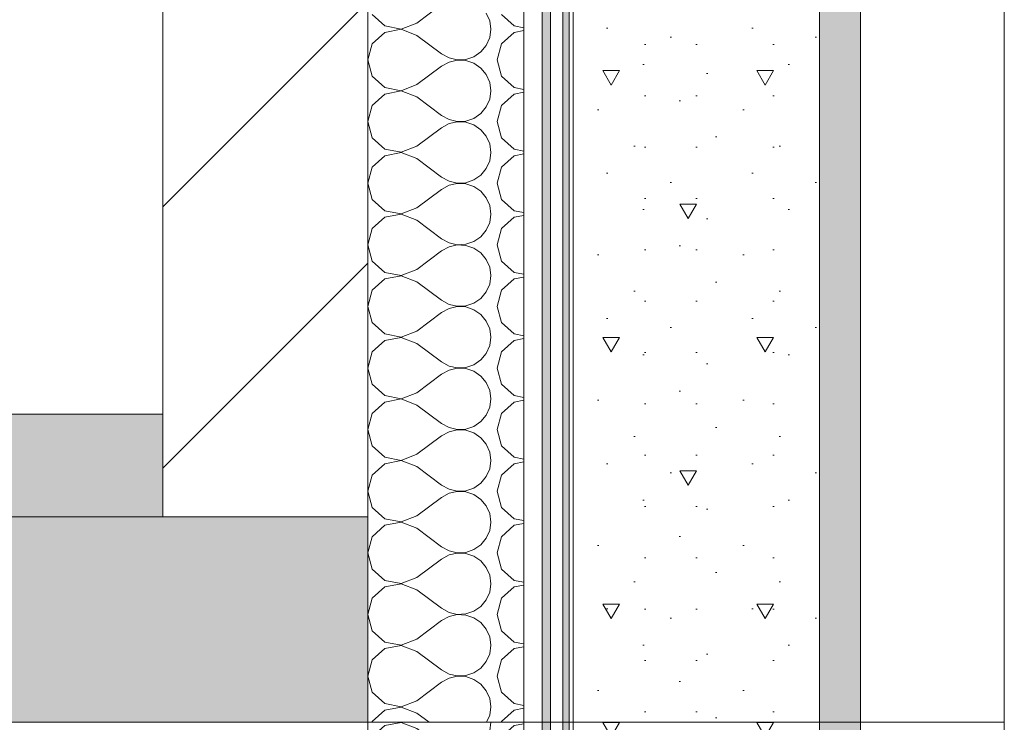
# Model space of a CAD drawing. Header units: millimetres. Extents: x -7244646 to -5701154, y 5723682 to 6071635.
# Tile 474 of 656: x -6357512 to -6356553, y 5797109 to 5797793. Entities that reach past the tile are written whole.
import ezdxf

# ---------------------------------------------------------------- set-up
doc = ezdxf.new("R2010")
doc.units = ezdxf.units.MM
doc.header["$MEASUREMENT"] = 0
doc.set_wipeout_variables(frame=1)
doc.linetypes.add('Wipeout_Contour', pattern=[1000, 0, -1000])
for name, color, linetype, lineweight in [('0_Ном._пера__1', 7, 'Continuous', 0), ('0_Ном._пера__120', 7, 'Continuous', 0), ('0_Ном._пера__141', 7, 'Continuous', 5), ('0_Ном._пера__2', 8, 'Continuous', 15), ('0_Ном._пера__21', 7, 'Continuous', 5)]:
    doc.layers.add(name, color=color, linetype=linetype, lineweight=lineweight)
doc.layers.add('0_Ном._пера__166', color=7, linetype='Continuous', lineweight=5, true_color=0x97cbff)

# ---------------------------------------------------------------- blocks, each defined once
blk = doc.blocks.new('*X330', base_point=(-7387333.12, 5739809.18))
at = {"layer": '0_Ном._пера__1', "color": 7, "linetype": 'Continuous', "lineweight": 0}
for p, q in [((-6357156.17, 5797106.01), (-6357168.27, 5797094.95)), ((-6357140.06, 5797109.06), (-6357156.17, 5797106.01)), ((-6357124.75, 5797103.18), (-6357140.06, 5797109.06)), ((-6357124.75, 5797103.18), (-6357100.75, 5797085.18)), ((-6357057.23, 5797093.41), (-6357053.89, 5797100.98)), ((-6357053.89, 5797100.98), (-6357052.75, 5797109.18)), ((-6357030.17, 5797106.01), (-6357042.27, 5797094.95)), ((-6357020.66, 5797107.81), (-6357030.17, 5797106.01)), ((-6357168.27, 5797094.95), (-6357172.75, 5797079.18)), ((-6357062.51, 5797087.03), (-6357057.23, 5797093.41)), ((-6357042.27, 5797094.95), (-6357046.75, 5797079.18)), ((-6357100.75, 5797085.18), (-6357093.51, 5797081.17)), ((-6357093.51, 5797081.17), (-6357085.45, 5797079.3)), ((-6357077.18, 5797079.7), (-6357069.34, 5797082.35)), ((-6357069.34, 5797082.35), (-6357062.51, 5797087.03)), ((-6357172.75, 5797079.18), (-6357168.27, 5797063.41)), ((-6357124.75, 5797055.18), (-6357100.75, 5797073.18)), ((-6357093.51, 5797077.18), (-6357100.75, 5797073.18)), ((-6357085.45, 5797079.06), (-6357093.51, 5797077.18)), ((-6357085.45, 5797079.3), (-6357077.18, 5797079.7)), ((-6357077.18, 5797078.66), (-6357085.45, 5797079.06)), ((-6357069.34, 5797076.01), (-6357077.18, 5797078.66)), ((-6357062.51, 5797071.32), (-6357069.34, 5797076.01)), ((-6357057.23, 5797064.95), (-6357062.51, 5797071.32)), ((-6357046.75, 5797079.18), (-6357042.27, 5797063.41)), ((-6357168.27, 5797063.41), (-6357156.17, 5797052.35)), ((-6357053.89, 5797057.38), (-6357057.23, 5797064.95)), ((-6357042.27, 5797063.41), (-6357030.17, 5797052.35)), ((-6357156.17, 5797052.35), (-6357140.06, 5797049.3)), ((-6357140.06, 5797049.3), (-6357124.75, 5797055.18)), ((-6357052.75, 5797049.18), (-6357053.89, 5797057.38)), ((-6357030.17, 5797052.35), (-6357020.66, 5797050.55)), ((-6357156.17, 5797046.01), (-6357168.27, 5797034.95)), ((-6357140.06, 5797049.06), (-6357156.17, 5797046.01)), ((-6357124.75, 5797043.18), (-6357140.06, 5797049.06)), ((-6357124.75, 5797043.18), (-6357100.75, 5797025.18)), ((-6357053.89, 5797040.98), (-6357052.75, 5797049.18)), ((-6357030.17, 5797046.01), (-6357042.27, 5797034.95)), ((-6357020.66, 5797047.81), (-6357030.17, 5797046.01)), ((-6357168.27, 5797034.95), (-6357172.75, 5797019.18)), ((-6357062.51, 5797027.03), (-6357057.23, 5797033.41)), ((-6357057.23, 5797033.41), (-6357053.89, 5797040.98)), ((-6357042.27, 5797034.95), (-6357046.75, 5797019.18)), ((-6357100.75, 5797025.18), (-6357093.51, 5797021.17)), ((-6357069.34, 5797022.35), (-6357062.51, 5797027.03)), ((-6357172.75, 5797019.18), (-6357168.27, 5797003.41)), ((-6357093.51, 5797017.18), (-6357100.75, 5797013.18)), ((-6357093.51, 5797021.17), (-6357085.45, 5797019.3)), ((-6357085.45, 5797019.06), (-6357093.51, 5797017.18)), ((-6357085.45, 5797019.3), (-6357077.18, 5797019.7)), ((-6357077.18, 5797018.66), (-6357085.45, 5797019.06)), ((-6357077.18, 5797019.7), (-6357069.34, 5797022.35)), ((-6357069.34, 5797016.01), (-6357077.18, 5797018.66)), ((-6357062.51, 5797011.32), (-6357069.34, 5797016.01)), ((-6357046.75, 5797019.18), (-6357042.27, 5797003.41)), ((-6357124.75, 5796995.18), (-6357100.75, 5797013.18)), ((-6357057.23, 5797004.95), (-6357062.51, 5797011.32)), ((-6357053.89, 5796997.38), (-6357057.23, 5797004.95)), ((-6357168.27, 5797003.41), (-6357156.17, 5796992.35)), ((-6357140.06, 5796989.3), (-6357124.75, 5796995.18)), ((-6357052.75, 5796989.18), (-6357053.89, 5796997.38)), ((-6357042.27, 5797003.41), (-6357030.17, 5796992.35)), ((-6357156.17, 5796986.01), (-6357168.27, 5796974.95)), ((-6357156.17, 5796992.35), (-6357140.06, 5796989.3)), ((-6357140.06, 5796989.06), (-6357156.17, 5796986.01)), ((-6357124.75, 5796983.18), (-6357140.06, 5796989.06)), ((-6357053.89, 5796980.98), (-6357052.75, 5796989.18)), ((-6357030.17, 5796986.01), (-6357042.27, 5796974.95)), ((-6357030.17, 5796992.35), (-6357020.66, 5796990.55)), ((-6357020.66, 5796987.81), (-6357030.17, 5796986.01)), ((-6357124.75, 5796983.18), (-6357100.75, 5796965.18)), ((-6357057.23, 5796973.41), (-6357053.89, 5796980.98)), ((-6357168.27, 5796974.95), (-6357172.75, 5796959.18)), ((-6357069.34, 5796962.35), (-6357062.51, 5796967.03)), ((-6357062.51, 5796967.03), (-6357057.23, 5796973.41)), ((-6357042.27, 5796974.95), (-6357046.75, 5796959.18)), ((-6357172.75, 5796959.18), (-6357168.27, 5796943.41)), ((-6357100.75, 5796965.18), (-6357093.51, 5796961.17)), ((-6357093.51, 5796957.18), (-6357100.75, 5796953.18)), ((-6357093.51, 5796961.17), (-6357085.45, 5796959.3)), ((-6357085.45, 5796959.06), (-6357093.51, 5796957.18)), ((-6357085.45, 5796959.3), (-6357077.18, 5796959.7)), ((-6357077.18, 5796958.66), (-6357085.45, 5796959.06)), ((-6357077.18, 5796959.7), (-6357069.34, 5796962.35)), ((-6357069.34, 5796956.01), (-6357077.18, 5796958.66)), ((-6357046.75, 5796959.18), (-6357042.27, 5796943.41)), ((-6357124.75, 5796935.18), (-6357100.75, 5796953.18)), ((-6357062.51, 5796951.32), (-6357069.34, 5796956.01)), ((-6357057.23, 5796944.95), (-6357062.51, 5796951.32)), ((-6357168.27, 5796943.41), (-6357156.17, 5796932.35)), ((-6357053.89, 5796937.38), (-6357057.23, 5796944.95)), ((-6357052.75, 5796929.18), (-6357053.89, 5796937.38)), ((-6357042.27, 5796943.41), (-6357030.17, 5796932.35)), ((-6357156.17, 5796932.35), (-6357140.06, 5796929.3)), ((-6357140.06, 5796929.06), (-6357156.17, 5796926.01)), ((-6357140.06, 5796929.3), (-6357124.75, 5796935.18)), ((-6357124.75, 5796923.18), (-6357140.06, 5796929.06)), ((-6357053.89, 5796920.98), (-6357052.75, 5796929.18)), ((-6357030.17, 5796932.35), (-6357020.66, 5796930.55)), ((-6357020.66, 5796927.81), (-6357030.17, 5796926.01)), ((-6357156.17, 5796926.01), (-6357168.27, 5796914.95)), ((-6357124.75, 5796923.18), (-6357100.75, 5796905.18)), ((-6357057.23, 5796913.41), (-6357053.89, 5796920.98)), ((-6357030.17, 5796926.01), (-6357042.27, 5796914.95)), ((-6357168.27, 5796914.95), (-6357172.75, 5796899.18)), ((-6357062.51, 5796907.03), (-6357057.23, 5796913.41)), ((-6357042.27, 5796914.95), (-6357046.75, 5796899.18)), ((-6357172.75, 5796899.18), (-6357168.27, 5796883.41)), ((-6357100.75, 5796905.18), (-6357093.51, 5796901.17)), ((-6357093.51, 5796901.17), (-6357085.45, 5796899.3)), ((-6357085.45, 5796899.06), (-6357093.51, 5796897.18)), ((-6357085.45, 5796899.3), (-6357077.18, 5796899.7)), ((-6357077.18, 5796898.66), (-6357085.45, 5796899.06)), ((-6357077.18, 5796899.7), (-6357069.34, 5796902.35)), ((-6357069.34, 5796896.01), (-6357077.18, 5796898.66)), ((-6357069.34, 5796902.35), (-6357062.51, 5796907.03)), ((-6357046.75, 5796899.18), (-6357042.27, 5796883.41)), ((-6357124.75, 5796875.18), (-6357100.75, 5796893.18)), ((-6357093.51, 5796897.18), (-6357100.75, 5796893.18)), ((-6357062.51, 5796891.32), (-6357069.34, 5796896.01)), ((-6357057.23, 5796884.95), (-6357062.51, 5796891.32)), ((-6357168.27, 5796883.41), (-6357156.17, 5796872.35)), ((-6357053.89, 5796877.38), (-6357057.23, 5796884.95)), ((-6357042.27, 5796883.41), (-6357030.17, 5796872.35)), ((-6357156.17, 5796872.35), (-6357140.06, 5796869.3)), ((-6357140.06, 5796869.3), (-6357124.75, 5796875.18)), ((-6357052.75, 5796869.18), (-6357053.89, 5796877.38)), ((-6357030.17, 5796872.35), (-6357020.66, 5796870.55)), ((-6357156.17, 5796866.01), (-6357168.27, 5796854.95)), ((-6357140.06, 5796869.06), (-6357156.17, 5796866.01)), ((-6357124.75, 5796863.18), (-6357140.06, 5796869.06)), ((-6357124.75, 5796863.18), (-6357100.75, 5796845.18)), ((-6357057.23, 5796853.41), (-6357053.89, 5796860.98)), ((-6357053.89, 5796860.98), (-6357052.75, 5796869.18)), ((-6357030.17, 5796866.01), (-6357042.27, 5796854.95)), ((-6357020.66, 5796867.81), (-6357030.17, 5796866.01)), ((-6357168.27, 5796854.95), (-6357172.75, 5796839.18)), ((-6357062.51, 5796847.03), (-6357057.23, 5796853.41)), ((-6357042.27, 5796854.95), (-6357046.75, 5796839.18)), ((-6357100.75, 5796845.18), (-6357093.51, 5796841.17)), ((-6357093.51, 5796841.17), (-6357085.45, 5796839.3)), ((-6357077.18, 5796839.7), (-6357069.34, 5796842.35)), ((-6357069.34, 5796842.35), (-6357062.51, 5796847.03)), ((-6357172.75, 5796839.18), (-6357168.27, 5796823.41)), ((-6357124.75, 5796815.18), (-6357100.75, 5796833.18)), ((-6357093.51, 5796837.18), (-6357100.75, 5796833.18)), ((-6357085.45, 5796839.06), (-6357093.51, 5796837.18)), ((-6357085.45, 5796839.3), (-6357077.18, 5796839.7)), ((-6357077.18, 5796838.66), (-6357085.45, 5796839.06)), ((-6357069.34, 5796836.01), (-6357077.18, 5796838.66)), ((-6357062.51, 5796831.32), (-6357069.34, 5796836.01)), ((-6357046.75, 5796839.18), (-6357042.27, 5796823.41)), ((-6357168.27, 5796823.41), (-6357156.17, 5796812.35)), ((-6357057.23, 5796824.95), (-6357062.51, 5796831.32)), ((-6357053.89, 5796817.38), (-6357057.23, 5796824.95)), ((-6357042.27, 5796823.41), (-6357030.17, 5796812.35)), ((-6357156.17, 5796812.35), (-6357140.06, 5796809.3)), ((-6357140.06, 5796809.3), (-6357124.75, 5796815.18)), ((-6357052.75, 5796809.18), (-6357053.89, 5796817.38)), ((-6357030.17, 5796812.35), (-6357020.66, 5796810.55))]:
    blk.add_line(p, q, dxfattribs=at)
blk = doc.blocks.new('Штриховка_93_3', base_point=(-7387333.12, 5739809.18))
at = {"color": 254, "linetype": 'Wipeout_Contour', "lineweight": 0, "ltscale": 34413349.56330983}
blk.add_wipeout([(-6357172.75, 5797109.18), (-6357172.75, 5796809.18), (-6357020.66, 5796809.18), (-6357020.66, 5797109.18)], dxfattribs=at)
at = {"layer": '0_Ном._пера__1', "color": 7, "linetype": 'Continuous', "lineweight": 0, "flags": 128}
blk.add_lwpolyline([(-6357172.75, 5797109.18), (-6357172.75, 5796809.18), (-6357020.66, 5796809.18), (-6357020.66, 5797109.18)], close=True, dxfattribs=at)
at = {"layer": '0_Ном._пера__1', "color": 7, "linetype": 'Continuous', "lineweight": 0}
blk.add_blockref('*X330', (-7387333.12, 5739809.18), dxfattribs=at)
blk = doc.blocks.new('*X340', base_point=(-7387333.12, 5739809.18))
at = {"layer": '0_Ном._пера__1', "color": 7, "linetype": 'Continuous', "lineweight": 0}
for p, q in [((-6357124.75, 5797790.18), (-6357100.75, 5797808.18)), ((-6357168.27, 5797798.41), (-6357156.17, 5797787.35)), ((-6357053.89, 5797792.38), (-6357057.23, 5797799.95)), ((-6357052.75, 5797784.18), (-6357053.89, 5797792.38)), ((-6357042.27, 5797798.41), (-6357030.17, 5797787.35)), ((-6357156.17, 5797781.01), (-6357168.27, 5797769.95)), ((-6357156.17, 5797787.35), (-6357140.06, 5797784.3)), ((-6357140.06, 5797784.06), (-6357156.17, 5797781.01)), ((-6357140.06, 5797784.3), (-6357124.75, 5797790.18)), ((-6357124.75, 5797778.18), (-6357140.06, 5797784.06)), ((-6357053.89, 5797775.98), (-6357052.75, 5797784.18)), ((-6357030.17, 5797781.01), (-6357042.27, 5797769.95)), ((-6357030.17, 5797787.35), (-6357020.66, 5797785.55)), ((-6357020.66, 5797782.81), (-6357030.17, 5797781.01)), ((-6357124.75, 5797778.18), (-6357100.75, 5797760.18)), ((-6357057.23, 5797768.41), (-6357053.89, 5797775.98)), ((-6357168.27, 5797769.95), (-6357172.75, 5797754.18)), ((-6357069.34, 5797757.35), (-6357062.51, 5797762.03)), ((-6357062.51, 5797762.03), (-6357057.23, 5797768.41)), ((-6357042.27, 5797769.95), (-6357046.75, 5797754.18)), ((-6357172.75, 5797754.18), (-6357168.27, 5797738.41)), ((-6357100.75, 5797760.18), (-6357093.51, 5797756.17)), ((-6357093.51, 5797752.18), (-6357100.75, 5797748.18)), ((-6357093.51, 5797756.17), (-6357085.45, 5797754.3)), ((-6357085.45, 5797754.06), (-6357093.51, 5797752.18)), ((-6357085.45, 5797754.3), (-6357077.18, 5797754.7)), ((-6357077.18, 5797753.66), (-6357085.45, 5797754.06)), ((-6357077.18, 5797754.7), (-6357069.34, 5797757.35)), ((-6357069.34, 5797751.01), (-6357077.18, 5797753.66)), ((-6357046.75, 5797754.18), (-6357042.27, 5797738.41)), ((-6357124.75, 5797730.18), (-6357100.75, 5797748.18)), ((-6357062.51, 5797746.32), (-6357069.34, 5797751.01)), ((-6357057.23, 5797739.95), (-6357062.51, 5797746.32)), ((-6357168.27, 5797738.41), (-6357156.17, 5797727.35)), ((-6357053.89, 5797732.38), (-6357057.23, 5797739.95)), ((-6357042.27, 5797738.41), (-6357030.17, 5797727.35)), ((-6357156.17, 5797727.35), (-6357140.06, 5797724.3)), ((-6357140.06, 5797724.06), (-6357156.17, 5797721.01)), ((-6357140.06, 5797724.3), (-6357124.75, 5797730.18)), ((-6357124.75, 5797718.18), (-6357140.06, 5797724.06)), ((-6357052.75, 5797724.18), (-6357053.89, 5797732.38)), ((-6357053.89, 5797715.98), (-6357052.75, 5797724.18)), ((-6357030.17, 5797727.35), (-6357020.66, 5797725.55)), ((-6357156.17, 5797721.01), (-6357168.27, 5797709.95)), ((-6357124.75, 5797718.18), (-6357100.75, 5797700.18)), ((-6357057.23, 5797708.41), (-6357053.89, 5797715.98)), ((-6357030.17, 5797721.01), (-6357042.27, 5797709.95)), ((-6357020.66, 5797722.81), (-6357030.17, 5797721.01)), ((-6357168.27, 5797709.95), (-6357172.75, 5797694.18)), ((-6357062.51, 5797702.03), (-6357057.23, 5797708.41)), ((-6357042.27, 5797709.95), (-6357046.75, 5797694.18)), ((-6357100.75, 5797700.18), (-6357093.51, 5797696.17)), ((-6357093.51, 5797696.17), (-6357085.45, 5797694.3)), ((-6357085.45, 5797694.3), (-6357077.18, 5797694.7)), ((-6357077.18, 5797694.7), (-6357069.34, 5797697.35)), ((-6357069.34, 5797697.35), (-6357062.51, 5797702.03)), ((-6357172.75, 5797694.18), (-6357168.27, 5797678.41)), ((-6357124.75, 5797670.18), (-6357100.75, 5797688.18)), ((-6357093.51, 5797692.18), (-6357100.75, 5797688.18)), ((-6357085.45, 5797694.06), (-6357093.51, 5797692.18)), ((-6357077.18, 5797693.66), (-6357085.45, 5797694.06)), ((-6357069.34, 5797691.01), (-6357077.18, 5797693.66)), ((-6357062.51, 5797686.32), (-6357069.34, 5797691.01)), ((-6357057.23, 5797679.95), (-6357062.51, 5797686.32)), ((-6357046.75, 5797694.18), (-6357042.27, 5797678.41)), ((-6357168.27, 5797678.41), (-6357156.17, 5797667.35)), ((-6357053.89, 5797672.38), (-6357057.23, 5797679.95)), ((-6357042.27, 5797678.41), (-6357030.17, 5797667.35)), ((-6357156.17, 5797667.35), (-6357140.06, 5797664.3)), ((-6357140.06, 5797664.3), (-6357124.75, 5797670.18)), ((-6357052.75, 5797664.18), (-6357053.89, 5797672.38)), ((-6357030.17, 5797667.35), (-6357020.66, 5797665.55)), ((-6357156.17, 5797661.01), (-6357168.27, 5797649.95)), ((-6357140.06, 5797664.06), (-6357156.17, 5797661.01)), ((-6357124.75, 5797658.18), (-6357140.06, 5797664.06)), ((-6357124.75, 5797658.18), (-6357100.75, 5797640.18)), ((-6357053.89, 5797655.98), (-6357052.75, 5797664.18)), ((-6357030.17, 5797661.01), (-6357042.27, 5797649.95)), ((-6357020.66, 5797662.81), (-6357030.17, 5797661.01)), ((-6357168.27, 5797649.95), (-6357172.75, 5797634.18)), ((-6357062.51, 5797642.03), (-6357057.23, 5797648.41)), ((-6357057.23, 5797648.41), (-6357053.89, 5797655.98)), ((-6357042.27, 5797649.95), (-6357046.75, 5797634.18)), ((-6357100.75, 5797640.18), (-6357093.51, 5797636.17)), ((-6357077.18, 5797634.7), (-6357069.34, 5797637.35)), ((-6357069.34, 5797637.35), (-6357062.51, 5797642.03)), ((-6357172.75, 5797634.18), (-6357168.27, 5797618.41)), ((-6357124.75, 5797610.18), (-6357100.75, 5797628.18)), ((-6357093.51, 5797632.18), (-6357100.75, 5797628.18)), ((-6357093.51, 5797636.17), (-6357085.45, 5797634.3)), ((-6357085.45, 5797634.06), (-6357093.51, 5797632.18)), ((-6357085.45, 5797634.3), (-6357077.18, 5797634.7)), ((-6357077.18, 5797633.66), (-6357085.45, 5797634.06)), ((-6357069.34, 5797631.01), (-6357077.18, 5797633.66)), ((-6357062.51, 5797626.32), (-6357069.34, 5797631.01)), ((-6357046.75, 5797634.18), (-6357042.27, 5797618.41)), ((-6357168.27, 5797618.41), (-6357156.17, 5797607.35)), ((-6357057.23, 5797619.95), (-6357062.51, 5797626.32)), ((-6357053.89, 5797612.38), (-6357057.23, 5797619.95)), ((-6357042.27, 5797618.41), (-6357030.17, 5797607.35)), ((-6357140.06, 5797604.3), (-6357124.75, 5797610.18)), ((-6357052.75, 5797604.18), (-6357053.89, 5797612.38)), ((-6357156.17, 5797601.01), (-6357168.27, 5797589.95)), ((-6357156.17, 5797607.35), (-6357140.06, 5797604.3)), ((-6357140.06, 5797604.06), (-6357156.17, 5797601.01)), ((-6357124.75, 5797598.18), (-6357140.06, 5797604.06)), ((-6357053.89, 5797595.98), (-6357052.75, 5797604.18)), ((-6357030.17, 5797601.01), (-6357042.27, 5797589.95)), ((-6357030.17, 5797607.35), (-6357020.66, 5797605.55)), ((-6357020.66, 5797602.81), (-6357030.17, 5797601.01)), ((-6357168.27, 5797589.95), (-6357172.75, 5797574.18)), ((-6357124.75, 5797598.18), (-6357100.75, 5797580.18)), ((-6357057.23, 5797588.41), (-6357053.89, 5797595.98)), ((-6357042.27, 5797589.95), (-6357046.75, 5797574.18)), ((-6357100.75, 5797580.18), (-6357093.51, 5797576.17)), ((-6357069.34, 5797577.35), (-6357062.51, 5797582.03)), ((-6357062.51, 5797582.03), (-6357057.23, 5797588.41)), ((-6357172.75, 5797574.18), (-6357168.27, 5797558.41)), ((-6357093.51, 5797572.18), (-6357100.75, 5797568.18)), ((-6357093.51, 5797576.17), (-6357085.45, 5797574.3)), ((-6357085.45, 5797574.06), (-6357093.51, 5797572.18)), ((-6357085.45, 5797574.3), (-6357077.18, 5797574.7)), ((-6357077.18, 5797573.66), (-6357085.45, 5797574.06)), ((-6357077.18, 5797574.7), (-6357069.34, 5797577.35)), ((-6357069.34, 5797571.01), (-6357077.18, 5797573.66)), ((-6357062.51, 5797566.32), (-6357069.34, 5797571.01)), ((-6357046.75, 5797574.18), (-6357042.27, 5797558.41)), ((-6357124.75, 5797550.18), (-6357100.75, 5797568.18)), ((-6357057.23, 5797559.95), (-6357062.51, 5797566.32)), ((-6357168.27, 5797558.41), (-6357156.17, 5797547.35)), ((-6357053.89, 5797552.38), (-6357057.23, 5797559.95)), ((-6357052.75, 5797544.18), (-6357053.89, 5797552.38)), ((-6357042.27, 5797558.41), (-6357030.17, 5797547.35)), ((-6357156.17, 5797547.35), (-6357140.06, 5797544.3)), ((-6357140.06, 5797544.06), (-6357156.17, 5797541.01)), ((-6357140.06, 5797544.3), (-6357124.75, 5797550.18)), ((-6357124.75, 5797538.18), (-6357140.06, 5797544.06)), ((-6357053.89, 5797535.98), (-6357052.75, 5797544.18)), ((-6357030.17, 5797547.35), (-6357020.66, 5797545.55)), ((-6357020.66, 5797542.81), (-6357030.17, 5797541.01)), ((-6357156.17, 5797541.01), (-6357168.27, 5797529.95)), ((-6357124.75, 5797538.18), (-6357100.75, 5797520.18)), ((-6357057.23, 5797528.41), (-6357053.89, 5797535.98)), ((-6357030.17, 5797541.01), (-6357042.27, 5797529.95)), ((-6357168.27, 5797529.95), (-6357172.75, 5797514.18)), ((-6357069.34, 5797517.35), (-6357062.51, 5797522.03)), ((-6357062.51, 5797522.03), (-6357057.23, 5797528.41)), ((-6357042.27, 5797529.95), (-6357046.75, 5797514.18)), ((-6357172.75, 5797514.18), (-6357168.27, 5797498.41)), ((-6357100.75, 5797520.18), (-6357093.51, 5797516.17)), ((-6357093.51, 5797516.17), (-6357085.45, 5797514.3)), ((-6357085.45, 5797514.06), (-6357093.51, 5797512.18)), ((-6357085.45, 5797514.3), (-6357077.18, 5797514.7)), ((-6357077.18, 5797513.66), (-6357085.45, 5797514.06)), ((-6357077.18, 5797514.7), (-6357069.34, 5797517.35)), ((-6357069.34, 5797511.01), (-6357077.18, 5797513.66)), ((-6357046.75, 5797514.18), (-6357042.27, 5797498.41)), ((-6357124.75, 5797490.18), (-6357100.75, 5797508.18)), ((-6357093.51, 5797512.18), (-6357100.75, 5797508.18)), ((-6357062.51, 5797506.32), (-6357069.34, 5797511.01)), ((-6357057.23, 5797499.95), (-6357062.51, 5797506.32)), ((-6357168.27, 5797498.41), (-6357156.17, 5797487.35)), ((-6357053.89, 5797492.38), (-6357057.23, 5797499.95)), ((-6357042.27, 5797498.41), (-6357030.17, 5797487.35)), ((-6357156.17, 5797487.35), (-6357140.06, 5797484.3)), ((-6357140.06, 5797484.06), (-6357156.17, 5797481.01)), ((-6357140.06, 5797484.3), (-6357124.75, 5797490.18)), ((-6357124.75, 5797478.18), (-6357140.06, 5797484.06)), ((-6357052.75, 5797484.18), (-6357053.89, 5797492.38)), ((-6357053.89, 5797475.98), (-6357052.75, 5797484.18)), ((-6357030.17, 5797487.35), (-6357020.66, 5797485.55)), ((-6357156.17, 5797481.01), (-6357168.27, 5797469.95)), ((-6357124.75, 5797478.18), (-6357100.75, 5797460.18)), ((-6357057.23, 5797468.41), (-6357053.89, 5797475.98)), ((-6357030.17, 5797481.01), (-6357042.27, 5797469.95)), ((-6357020.66, 5797482.81), (-6357030.17, 5797481.01)), ((-6357168.27, 5797469.95), (-6357172.75, 5797454.18)), ((-6357062.51, 5797462.03), (-6357057.23, 5797468.41)), ((-6357042.27, 5797469.95), (-6357046.75, 5797454.18)), ((-6357100.75, 5797460.18), (-6357093.51, 5797456.17)), ((-6357093.51, 5797456.17), (-6357085.45, 5797454.3)), ((-6357077.18, 5797454.7), (-6357069.34, 5797457.35)), ((-6357069.34, 5797457.35), (-6357062.51, 5797462.03)), ((-6357172.75, 5797454.18), (-6357168.27, 5797438.41)), ((-6357124.75, 5797430.18), (-6357100.75, 5797448.18)), ((-6357093.51, 5797452.18), (-6357100.75, 5797448.18)), ((-6357085.45, 5797454.06), (-6357093.51, 5797452.18)), ((-6357085.45, 5797454.3), (-6357077.18, 5797454.7)), ((-6357077.18, 5797453.66), (-6357085.45, 5797454.06)), ((-6357069.34, 5797451.01), (-6357077.18, 5797453.66)), ((-6357062.51, 5797446.32), (-6357069.34, 5797451.01)), ((-6357057.23, 5797439.95), (-6357062.51, 5797446.32)), ((-6357046.75, 5797454.18), (-6357042.27, 5797438.41)), ((-6357168.27, 5797438.41), (-6357156.17, 5797427.35)), ((-6357053.89, 5797432.38), (-6357057.23, 5797439.95)), ((-6357042.27, 5797438.41), (-6357030.17, 5797427.35)), ((-6357156.17, 5797427.35), (-6357140.06, 5797424.3)), ((-6357140.06, 5797424.3), (-6357124.75, 5797430.18)), ((-6357052.75, 5797424.18), (-6357053.89, 5797432.38)), ((-6357030.17, 5797427.35), (-6357020.66, 5797425.55)), ((-6357156.17, 5797421.01), (-6357168.27, 5797409.95)), ((-6357140.06, 5797424.06), (-6357156.17, 5797421.01)), ((-6357124.75, 5797418.18), (-6357140.06, 5797424.06)), ((-6357124.75, 5797418.18), (-6357100.75, 5797400.18)), ((-6357053.89, 5797415.98), (-6357052.75, 5797424.18)), ((-6357030.17, 5797421.01), (-6357042.27, 5797409.95)), ((-6357020.66, 5797422.81), (-6357030.17, 5797421.01)), ((-6357168.27, 5797409.95), (-6357172.75, 5797394.18)), ((-6357062.51, 5797402.03), (-6357057.23, 5797408.41)), ((-6357057.23, 5797408.41), (-6357053.89, 5797415.98)), ((-6357042.27, 5797409.95), (-6357046.75, 5797394.18)), ((-6357100.75, 5797400.18), (-6357093.51, 5797396.17)), ((-6357077.18, 5797394.7), (-6357069.34, 5797397.35)), ((-6357069.34, 5797397.35), (-6357062.51, 5797402.03)), ((-6357172.75, 5797394.18), (-6357168.27, 5797378.41)), ((-6357124.75, 5797370.18), (-6357100.75, 5797388.18)), ((-6357093.51, 5797392.18), (-6357100.75, 5797388.18)), ((-6357093.51, 5797396.17), (-6357085.45, 5797394.3)), ((-6357085.45, 5797394.06), (-6357093.51, 5797392.18)), ((-6357085.45, 5797394.3), (-6357077.18, 5797394.7)), ((-6357077.18, 5797393.66), (-6357085.45, 5797394.06)), ((-6357069.34, 5797391.01), (-6357077.18, 5797393.66)), ((-6357062.51, 5797386.32), (-6357069.34, 5797391.01)), ((-6357046.75, 5797394.18), (-6357042.27, 5797378.41)), ((-6357168.27, 5797378.41), (-6357156.17, 5797367.35)), ((-6357057.23, 5797379.95), (-6357062.51, 5797386.32)), ((-6357053.89, 5797372.38), (-6357057.23, 5797379.95)), ((-6357042.27, 5797378.41), (-6357030.17, 5797367.35)), ((-6357140.06, 5797364.3), (-6357124.75, 5797370.18)), ((-6357052.75, 5797364.18), (-6357053.89, 5797372.38)), ((-6357156.17, 5797361.01), (-6357168.27, 5797349.95)), ((-6357156.17, 5797367.35), (-6357140.06, 5797364.3)), ((-6357140.06, 5797364.06), (-6357156.17, 5797361.01)), ((-6357124.75, 5797358.18), (-6357140.06, 5797364.06)), ((-6357053.89, 5797355.98), (-6357052.75, 5797364.18)), ((-6357030.17, 5797361.01), (-6357042.27, 5797349.95)), ((-6357030.17, 5797367.35), (-6357020.66, 5797365.55)), ((-6357020.66, 5797362.81), (-6357030.17, 5797361.01)), ((-6357168.27, 5797349.95), (-6357172.75, 5797334.18)), ((-6357124.75, 5797358.18), (-6357100.75, 5797340.18)), ((-6357057.23, 5797348.41), (-6357053.89, 5797355.98)), ((-6357042.27, 5797349.95), (-6357046.75, 5797334.18)), ((-6357100.75, 5797340.18), (-6357093.51, 5797336.17)), ((-6357069.34, 5797337.35), (-6357062.51, 5797342.03)), ((-6357062.51, 5797342.03), (-6357057.23, 5797348.41)), ((-6357172.75, 5797334.18), (-6357168.27, 5797318.41)), ((-6357093.51, 5797332.18), (-6357100.75, 5797328.18)), ((-6357093.51, 5797336.17), (-6357085.45, 5797334.3)), ((-6357085.45, 5797334.06), (-6357093.51, 5797332.18)), ((-6357085.45, 5797334.3), (-6357077.18, 5797334.7)), ((-6357077.18, 5797333.66), (-6357085.45, 5797334.06)), ((-6357077.18, 5797334.7), (-6357069.34, 5797337.35)), ((-6357069.34, 5797331.01), (-6357077.18, 5797333.66)), ((-6357062.51, 5797326.32), (-6357069.34, 5797331.01)), ((-6357046.75, 5797334.18), (-6357042.27, 5797318.41)), ((-6357124.75, 5797310.18), (-6357100.75, 5797328.18)), ((-6357057.23, 5797319.95), (-6357062.51, 5797326.32)), ((-6357168.27, 5797318.41), (-6357156.17, 5797307.35)), ((-6357053.89, 5797312.38), (-6357057.23, 5797319.95)), ((-6357052.75, 5797304.18), (-6357053.89, 5797312.38)), ((-6357042.27, 5797318.41), (-6357030.17, 5797307.35)), ((-6357156.17, 5797307.35), (-6357140.06, 5797304.3)), ((-6357140.06, 5797304.06), (-6357156.17, 5797301.01)), ((-6357140.06, 5797304.3), (-6357124.75, 5797310.18)), ((-6357124.75, 5797298.18), (-6357140.06, 5797304.06)), ((-6357053.89, 5797295.98), (-6357052.75, 5797304.18)), ((-6357030.17, 5797307.35), (-6357020.66, 5797305.55)), ((-6357020.66, 5797302.81), (-6357030.17, 5797301.01)), ((-6357156.17, 5797301.01), (-6357168.27, 5797289.95)), ((-6357124.75, 5797298.18), (-6357100.75, 5797280.18)), ((-6357057.23, 5797288.41), (-6357053.89, 5797295.98)), ((-6357030.17, 5797301.01), (-6357042.27, 5797289.95)), ((-6357168.27, 5797289.95), (-6357172.75, 5797274.18)), ((-6357062.51, 5797282.03), (-6357057.23, 5797288.41)), ((-6357042.27, 5797289.95), (-6357046.75, 5797274.18)), ((-6357172.75, 5797274.18), (-6357168.27, 5797258.41)), ((-6357100.75, 5797280.18), (-6357093.51, 5797276.17)), ((-6357093.51, 5797276.17), (-6357085.45, 5797274.3)), ((-6357085.45, 5797274.06), (-6357093.51, 5797272.18)), ((-6357085.45, 5797274.3), (-6357077.18, 5797274.7)), ((-6357077.18, 5797273.66), (-6357085.45, 5797274.06)), ((-6357077.18, 5797274.7), (-6357069.34, 5797277.35)), ((-6357069.34, 5797271.01), (-6357077.18, 5797273.66)), ((-6357069.34, 5797277.35), (-6357062.51, 5797282.03)), ((-6357046.75, 5797274.18), (-6357042.27, 5797258.41)), ((-6357124.75, 5797250.18), (-6357100.75, 5797268.18)), ((-6357093.51, 5797272.18), (-6357100.75, 5797268.18)), ((-6357062.51, 5797266.32), (-6357069.34, 5797271.01)), ((-6357057.23, 5797259.95), (-6357062.51, 5797266.32)), ((-6357168.27, 5797258.41), (-6357156.17, 5797247.35)), ((-6357053.89, 5797252.38), (-6357057.23, 5797259.95)), ((-6357042.27, 5797258.41), (-6357030.17, 5797247.35)), ((-6357156.17, 5797247.35), (-6357140.06, 5797244.3)), ((-6357140.06, 5797244.06), (-6357156.17, 5797241.01)), ((-6357140.06, 5797244.3), (-6357124.75, 5797250.18)), ((-6357124.75, 5797238.18), (-6357140.06, 5797244.06)), ((-6357052.75, 5797244.18), (-6357053.89, 5797252.38)), ((-6357053.89, 5797235.98), (-6357052.75, 5797244.18)), ((-6357030.17, 5797247.35), (-6357020.66, 5797245.55)), ((-6357156.17, 5797241.01), (-6357168.27, 5797229.95)), ((-6357124.75, 5797238.18), (-6357100.75, 5797220.18)), ((-6357057.23, 5797228.41), (-6357053.89, 5797235.98)), ((-6357030.17, 5797241.01), (-6357042.27, 5797229.95)), ((-6357020.66, 5797242.81), (-6357030.17, 5797241.01)), ((-6357168.27, 5797229.95), (-6357172.75, 5797214.18)), ((-6357062.51, 5797222.03), (-6357057.23, 5797228.41)), ((-6357042.27, 5797229.95), (-6357046.75, 5797214.18)), ((-6357100.75, 5797220.18), (-6357093.51, 5797216.17)), ((-6357093.51, 5797216.17), (-6357085.45, 5797214.3)), ((-6357077.18, 5797214.7), (-6357069.34, 5797217.35)), ((-6357069.34, 5797217.35), (-6357062.51, 5797222.03)), ((-6357172.75, 5797214.18), (-6357168.27, 5797198.41)), ((-6357124.75, 5797190.18), (-6357100.75, 5797208.18)), ((-6357093.51, 5797212.18), (-6357100.75, 5797208.18)), ((-6357085.45, 5797214.06), (-6357093.51, 5797212.18)), ((-6357085.45, 5797214.3), (-6357077.18, 5797214.7)), ((-6357077.18, 5797213.66), (-6357085.45, 5797214.06)), ((-6357069.34, 5797211.01), (-6357077.18, 5797213.66)), ((-6357062.51, 5797206.32), (-6357069.34, 5797211.01)), ((-6357057.23, 5797199.95), (-6357062.51, 5797206.32)), ((-6357046.75, 5797214.18), (-6357042.27, 5797198.41)), ((-6357168.27, 5797198.41), (-6357156.17, 5797187.35)), ((-6357053.89, 5797192.38), (-6357057.23, 5797199.95)), ((-6357042.27, 5797198.41), (-6357030.17, 5797187.35)), ((-6357156.17, 5797187.35), (-6357140.06, 5797184.3)), ((-6357140.06, 5797184.3), (-6357124.75, 5797190.18)), ((-6357052.75, 5797184.18), (-6357053.89, 5797192.38)), ((-6357030.17, 5797187.35), (-6357020.66, 5797185.55)), ((-6357156.17, 5797181.01), (-6357168.27, 5797169.95)), ((-6357140.06, 5797184.06), (-6357156.17, 5797181.01)), ((-6357124.75, 5797178.18), (-6357140.06, 5797184.06)), ((-6357124.75, 5797178.18), (-6357100.75, 5797160.18)), ((-6357053.89, 5797175.98), (-6357052.75, 5797184.18)), ((-6357030.17, 5797181.01), (-6357042.27, 5797169.95)), ((-6357020.66, 5797182.81), (-6357030.17, 5797181.01)), ((-6357168.27, 5797169.95), (-6357172.75, 5797154.18)), ((-6357062.51, 5797162.03), (-6357057.23, 5797168.41)), ((-6357057.23, 5797168.41), (-6357053.89, 5797175.98)), ((-6357042.27, 5797169.95), (-6357046.75, 5797154.18)), ((-6357100.75, 5797160.18), (-6357093.51, 5797156.17)), ((-6357069.34, 5797157.35), (-6357062.51, 5797162.03)), ((-6357172.75, 5797154.18), (-6357168.27, 5797138.41)), ((-6357124.75, 5797130.18), (-6357100.75, 5797148.18)), ((-6357093.51, 5797152.18), (-6357100.75, 5797148.18)), ((-6357093.51, 5797156.17), (-6357085.45, 5797154.3)), ((-6357085.45, 5797154.06), (-6357093.51, 5797152.18)), ((-6357085.45, 5797154.3), (-6357077.18, 5797154.7)), ((-6357077.18, 5797153.66), (-6357085.45, 5797154.06)), ((-6357077.18, 5797154.7), (-6357069.34, 5797157.35)), ((-6357069.34, 5797151.01), (-6357077.18, 5797153.66)), ((-6357062.51, 5797146.32), (-6357069.34, 5797151.01)), ((-6357046.75, 5797154.18), (-6357042.27, 5797138.41)), ((-6357168.27, 5797138.41), (-6357156.17, 5797127.35)), ((-6357057.23, 5797139.95), (-6357062.51, 5797146.32)), ((-6357053.89, 5797132.38), (-6357057.23, 5797139.95)), ((-6357042.27, 5797138.41), (-6357030.17, 5797127.35)), ((-6357140.06, 5797124.3), (-6357124.75, 5797130.18)), ((-6357052.75, 5797124.18), (-6357053.89, 5797132.38)), ((-6357156.17, 5797121.01), (-6357168.27, 5797109.95)), ((-6357156.17, 5797127.35), (-6357140.06, 5797124.3)), ((-6357140.06, 5797124.06), (-6357156.17, 5797121.01)), ((-6357124.75, 5797118.18), (-6357140.06, 5797124.06)), ((-6357053.89, 5797115.98), (-6357052.75, 5797124.18)), ((-6357030.17, 5797121.01), (-6357042.27, 5797109.95)), ((-6357030.17, 5797127.35), (-6357020.66, 5797125.55)), ((-6357020.66, 5797122.81), (-6357030.17, 5797121.01)), ((-6357168.27, 5797109.95), (-6357168.49, 5797109.18)), ((-6357124.75, 5797118.18), (-6357112.75, 5797109.18)), ((-6357056.89, 5797109.18), (-6357053.89, 5797115.98)), ((-6357042.27, 5797109.95), (-6357042.49, 5797109.18))]:
    blk.add_line(p, q, dxfattribs=at)
blk = doc.blocks.new('Штриховка_98_3', base_point=(-7387333.12, 5739809.18))
at = {"color": 254, "linetype": 'Wipeout_Contour', "lineweight": 0, "ltscale": 34414939.80557789}
blk.add_wipeout([(-6357172.75, 5797989.18), (-6357172.75, 5797109.18), (-6357020.66, 5797109.18), (-6357020.66, 5797989.18)], dxfattribs=at)
at = {"layer": '0_Ном._пера__1', "color": 7, "linetype": 'Continuous', "lineweight": 0, "flags": 128}
blk.add_lwpolyline([(-6357172.75, 5797989.18), (-6357172.75, 5797109.18), (-6357020.66, 5797109.18), (-6357020.66, 5797989.18)], close=True, dxfattribs=at)
at = {"layer": '0_Ном._пера__1', "color": 7, "linetype": 'Continuous', "lineweight": 0}
blk.add_blockref('*X340', (-7387333.12, 5739809.18), dxfattribs=at)

msp = doc.modelspace()

# ---------------------------------------------------------------- hatches: boundary and pattern name
at = {"layer": '0_Ном._пера__1', "linetype": 'Continuous', "lineweight": 0, "true_color": 0x000000}
for points in [[(-6365512.512, 5797309.18), (-6357372.32, 5797309.18), (-6357372.32, 5797409.18), (-6365512.512, 5797409.18)], [(-6356976.657, 5793959.18), (-6356976.657, 5797109.18), (-6356982.657, 5797109.18), (-6356982.657, 5793959.18)]]:
    msp.add_hatch(color=18, dxfattribs=at).paths.add_polyline_path(points)
at = {"layer": '0_Ном._пера__166', "linetype": 'Continuous', "lineweight": 0, "true_color": 0x0f1419}
msp.add_hatch(color=168, dxfattribs=at).paths.add_polyline_path([(-6356732.657, 5793959.18), (-6356732.657, 5797109.18), (-6356692.657, 5797109.18), (-6356692.657, 5793959.18)])

# ---------------------------------------------------------------- linework, layer by layer
at = {"layer": '0_Ном._пера__1', "color": 7, "linetype": 'Continuous', "lineweight": 0, "flags": 128}
for points in [[(-6356976.657, 5793959.18), (-6356976.657, 5797109.18), (-6356982.657, 5797109.18), (-6356982.657, 5793959.18)], [(-6356732.657, 5793959.18), (-6356732.657, 5797109.18), (-6356692.657, 5797109.18), (-6356692.657, 5793959.18)]]:
    msp.add_lwpolyline(points, close=True, dxfattribs=at)
at = {"layer": '0_Ном._пера__120', "color": 7, "linetype": 'Continuous', "lineweight": 0, "flags": 128}
msp.add_lwpolyline([(-6365512.512, 5797309.18), (-6357372.32, 5797309.18), (-6357372.32, 5797409.18), (-6365512.512, 5797409.18)], close=True, dxfattribs=at)

# ---------------------------------------------------------------- wipeouts: each hides what was drawn before it
at = {"color": 254, "linetype": 'Wipeout_Contour', "lineweight": 0, "ltscale": 34409258.05418565}
msp.add_wipeout([(-6357020.657, 5793959.18), (-6357020.657, 5797109.18), (-6357002.657, 5797109.18), (-6357002.657, 5793959.18)], dxfattribs=at)

# ---------------------------------------------------------------- next in the draw order: hatches: boundary and pattern name
at = {"layer": '0_Ном._пера__1', "linetype": 'Continuous', "lineweight": 0, "true_color": 0x000000}
msp.add_hatch(color=18, dxfattribs=at).paths.add_polyline_path([(-6356994.657, 5793959.18), (-6356994.657, 5797109.18), (-6357002.657, 5797109.18), (-6357002.657, 5793959.18)])

# ---------------------------------------------------------------- next in the draw order: linework, layer by layer
at = {"layer": '0_Ном._пера__1', "color": 7, "linetype": 'Continuous', "lineweight": 0, "flags": 128}
for points in [[(-6357020.657, 5793959.18), (-6357020.657, 5797109.18), (-6357002.657, 5797109.18), (-6357002.657, 5793959.18)], [(-6356994.657, 5793959.18), (-6356994.657, 5797109.18), (-6357002.657, 5797109.18), (-6357002.657, 5793959.18)]]:
    msp.add_lwpolyline(points, close=True, dxfattribs=at)

# ---------------------------------------------------------------- next in the draw order: wipeouts: each hides what was drawn before it
at = {"color": 254, "linetype": 'Wipeout_Contour', "lineweight": 0, "ltscale": 34409148.68438551}
msp.add_wipeout([(-6356972.657, 5793959.18), (-6356972.657, 5797109.18), (-6356976.657, 5797109.18), (-6356976.657, 5793959.18)], dxfattribs=at)
at = {"color": 254, "linetype": 'Wipeout_Contour', "lineweight": 0, "ltscale": 34408108.20450435}
msp.add_wipeout([(-6356692.657, 5793959.18), (-6356692.657, 5797109.18), (-6356552.657, 5797109.18), (-6356552.657, 5793959.18)], dxfattribs=at)

# ---------------------------------------------------------------- next in the draw order: hatches: boundary and pattern name
at = {"layer": '0_Ном._пера__166', "linetype": 'Continuous', "lineweight": 0, "true_color": 0x0f1419}
msp.add_hatch(color=168, dxfattribs=at).paths.add_polyline_path([(-6356732.657, 5797109.18), (-6356732.657, 5800259.18), (-6356692.657, 5800259.18), (-6356692.657, 5797109.18)])
at = {"layer": '0_Ном._пера__2', "linetype": 'Continuous', "lineweight": 15}
h = msp.add_hatch(dxfattribs=at)
h.set_pattern_fill('01_ЦП_СТЯЖКА_1_20_0003', color=8, style=0, pattern_type=2)
h.set_pattern_definition([(180, (-6356852.66, 5796719.18), (0, 259.8), [16.25, -133.75]), (180, (-6356927.66, 5796589.28), (0, 259.81), [16.25, -133.75]), (240, (-6356852.66, 5796719.18), (-225, 129.9), [16.25, -133.75]), (240, (-6357002.66, 5796719.18), (-225, 129.9), [16.25, -133.75]), (300, (-6356868.9, 5796719.18), (225, 129.9), [16.25, -133.75]), (300, (-6357018.9, 5796719.18), (225, 129.9), [16.25, -133.75]), (180, (-6356852.657, 5796694.18), (0, 50), [0, -50, 0, -75]), (225, (-6356877.657, 5796694.18), (-35.3553, 35.3553), [0, -37.5, 0, -62.5])])
h.paths.add_polyline_path([(-6356732.657, 5796809.18), (-6356972.657, 5796809.18), (-6356972.657, 5797109.18), (-6356732.657, 5797109.18)])

# ---------------------------------------------------------------- next in the draw order: linework, layer by layer
at = {"layer": '0_Ном._пера__1', "color": 7, "linetype": 'Continuous', "lineweight": 0, "flags": 128}
for points in [[(-6356732.657, 5797109.18), (-6356732.657, 5800259.18), (-6356692.657, 5800259.18), (-6356692.657, 5797109.18)], [(-6356972.657, 5793959.18), (-6356972.657, 5797109.18), (-6356976.657, 5797109.18), (-6356976.657, 5793959.18)], [(-6356732.657, 5796809.18), (-6356972.657, 5796809.18), (-6356972.657, 5797109.18), (-6356732.657, 5797109.18)], [(-6356692.657, 5793959.18), (-6356692.657, 5797109.18), (-6356552.657, 5797109.18), (-6356552.657, 5793959.18)]]:
    msp.add_lwpolyline(points, close=True, dxfattribs=at)

# ---------------------------------------------------------------- next in the draw order: block references
at = {"layer": '0_Ном._пера__1', "color": 7, "linetype": 'Continuous', "lineweight": 0}
msp.add_blockref('Штриховка_93_3', (-7387333.115, 5739809.18), dxfattribs=at)

# ---------------------------------------------------------------- next in the draw order: wipeouts: each hides what was drawn before it
at = {"color": 254, "linetype": 'Wipeout_Contour', "lineweight": 0, "ltscale": 34409190.06729235}
msp.add_wipeout([(-6356994.657, 5793959.18), (-6356994.657, 5797109.18), (-6356982.657, 5797109.18), (-6356982.657, 5793959.18)], dxfattribs=at)

# ---------------------------------------------------------------- next in the draw order: hatches: boundary and pattern name
at = {"layer": '0_Ном._пера__1', "linetype": 'Continuous', "lineweight": 0, "true_color": 0x000000}
msp.add_hatch(color=18, dxfattribs=at).paths.add_polyline_path([(-6356976.657, 5797109.18), (-6356976.657, 5800259.18), (-6356982.657, 5800259.18), (-6356982.657, 5797109.18)])

# ---------------------------------------------------------------- next in the draw order: linework, layer by layer
at = {"layer": '0_Ном._пера__1', "color": 7, "linetype": 'Continuous', "lineweight": 0, "flags": 128}
for points in [[(-6356976.657, 5797109.18), (-6356976.657, 5800259.18), (-6356982.657, 5800259.18), (-6356982.657, 5797109.18)], [(-6356994.657, 5793959.18), (-6356994.657, 5797109.18), (-6356982.657, 5797109.18), (-6356982.657, 5793959.18)]]:
    msp.add_lwpolyline(points, close=True, dxfattribs=at)

# ---------------------------------------------------------------- next in the draw order: wipeouts: each hides what was drawn before it
at = {"color": 254, "linetype": 'Wipeout_Contour', "lineweight": 0, "ltscale": 34417748.16029741}
msp.add_wipeout([(-6357020.657, 5797109.18), (-6357020.657, 5800259.18), (-6357002.657, 5800259.18), (-6357002.657, 5797109.18)], dxfattribs=at)
at = {"color": 254, "linetype": 'Wipeout_Contour', "lineweight": 0, "ltscale": 34416598.59426866}
msp.add_wipeout([(-6356692.657, 5797109.18), (-6356692.657, 5800259.18), (-6356552.657, 5800259.18), (-6356552.657, 5797109.18)], dxfattribs=at)

# ---------------------------------------------------------------- next in the draw order: hatches: boundary and pattern name
at = {"layer": '0_Ном._пера__1', "linetype": 'Continuous', "lineweight": 0, "true_color": 0x000000}
msp.add_hatch(color=18, dxfattribs=at).paths.add_polyline_path([(-6356994.657, 5797109.18), (-6356994.657, 5800259.18), (-6357002.657, 5800259.18), (-6357002.657, 5797109.18)])

# ---------------------------------------------------------------- next in the draw order: linework, layer by layer
at = {"layer": '0_Ном._пера__1', "color": 7, "linetype": 'Continuous', "lineweight": 0, "flags": 128}
for points in [[(-6357020.657, 5797109.18), (-6357020.657, 5800259.18), (-6357002.657, 5800259.18), (-6357002.657, 5797109.18)], [(-6356994.657, 5797109.18), (-6356994.657, 5800259.18), (-6357002.657, 5800259.18), (-6357002.657, 5797109.18)], [(-6356692.657, 5797109.18), (-6356692.657, 5800259.18), (-6356552.657, 5800259.18), (-6356552.657, 5797109.18)]]:
    msp.add_lwpolyline(points, close=True, dxfattribs=at)

# ---------------------------------------------------------------- next in the draw order: wipeouts: each hides what was drawn before it
at = {"color": 254, "linetype": 'Wipeout_Contour', "lineweight": 0, "ltscale": 34417638.8174765}
msp.add_wipeout([(-6356972.657, 5797109.18), (-6356972.657, 5800259.18), (-6356976.657, 5800259.18), (-6356976.657, 5797109.18)], dxfattribs=at)

# ---------------------------------------------------------------- next in the draw order: linework, layer by layer
at = {"layer": '0_Ном._пера__1', "color": 7, "linetype": 'Continuous', "lineweight": 0, "flags": 128}
msp.add_lwpolyline([(-6356972.657, 5797109.18), (-6356972.657, 5800259.18), (-6356976.657, 5800259.18), (-6356976.657, 5797109.18)], close=True, dxfattribs=at)

# ---------------------------------------------------------------- next in the draw order: block references
at = {"layer": '0_Ном._пера__1', "color": 7, "linetype": 'Continuous', "lineweight": 0}
msp.add_blockref('Штриховка_98_3', (-7387333.115, 5739809.18), dxfattribs=at)

# ---------------------------------------------------------------- next in the draw order: wipeouts: each hides what was drawn before it
at = {"color": 254, "linetype": 'Wipeout_Contour', "lineweight": 0, "ltscale": 34417680.19017502}
msp.add_wipeout([(-6356994.657, 5797109.18), (-6356994.657, 5800259.18), (-6356982.657, 5800259.18), (-6356982.657, 5797109.18)], dxfattribs=at)

# ---------------------------------------------------------------- next in the draw order: hatches: boundary and pattern name
at = {"layer": '0_Ном._пера__1', "linetype": 'Continuous', "lineweight": 0}
h = msp.add_hatch(dxfattribs=at)
h.set_pattern_fill('БЛОКИ_БЕТОННЫЕ_ЭФФЕКТИВН_7A', style=0, pattern_type=2)
h.set_pattern_definition([(45, (-7387333.12, 5739809.18), (-127.279217, 127.279217), [])])
h.paths.add_polyline_path([(-6357172.753, 5797309.18), (-6357172.753, 5798009.18), (-6357372.32, 5798009.18), (-6357372.32, 5797309.18)])
h = msp.add_hatch(dxfattribs=at)
h.set_pattern_fill('ЖЕЛЕЗОБЕТОН__PROJECT__0003', style=0, pattern_type=2)
h.set_pattern_definition([(45, (-7387333.12, 5739809.18), (-84.852814, 84.852814), []), (45, (-7387375.54, 5739851.61), (-84.852814, 84.852814), [90, -30, 0, -30])])
h.paths.add_polyline_path([(-6374834.353, 5797109.18), (-6357172.753, 5797109.18), (-6357172.753, 5797309.18), (-6374834.353, 5797309.18)])

# ---------------------------------------------------------------- next in the draw order: linework, layer by layer
at = {"layer": '0_Ном._пера__1', "color": 7, "linetype": 'Continuous', "lineweight": 0, "flags": 128}
msp.add_lwpolyline([(-6356994.657, 5797109.18), (-6356994.657, 5800259.18), (-6356982.657, 5800259.18), (-6356982.657, 5797109.18)], close=True, dxfattribs=at)
at = {"layer": '0_Ном._пера__141', "color": 7, "linetype": 'Continuous', "lineweight": 5, "flags": 128}
msp.add_lwpolyline([(-6357172.753, 5797309.18), (-6357172.753, 5798009.18), (-6357372.32, 5798009.18), (-6357372.32, 5797309.18)], close=True, dxfattribs=at)
at = {"layer": '0_Ном._пера__21', "color": 7, "linetype": 'Continuous', "lineweight": 5, "flags": 128}
msp.add_lwpolyline([(-6374834.353, 5797109.18), (-6357172.753, 5797109.18), (-6357172.753, 5797309.18), (-6374834.353, 5797309.18)], close=True, dxfattribs=at)

# ---------------------------------------------------------------- next in the draw order: wipeouts: each hides what was drawn before it
at = {"color": 254, "linetype": 'Wipeout_Contour', "lineweight": 0, "ltscale": 34414218.52787305}
msp.add_wipeout([(-6356732.657, 5797109.18), (-6356972.657, 5797109.18), (-6356972.657, 5797989.18), (-6356732.657, 5797989.18)], dxfattribs=at)

# ---------------------------------------------------------------- next in the draw order: hatches: boundary and pattern name
at = {"layer": '0_Ном._пера__2', "linetype": 'Continuous', "lineweight": 15}
h = msp.add_hatch(dxfattribs=at)
h.set_pattern_fill('01_ЦП_СТЯЖКА_1_20_0003', color=8, style=0, pattern_type=2)
h.set_pattern_definition([(180, (-6356852.66, 5797094.18), (0, 259.81), [16.25, -133.75]), (180, (-6356927.66, 5796964.28), (0, 259.81), [16.25, -133.75]), (240, (-6356852.66, 5797094.18), (-225, 129.904), [16.25, -133.75]), (240, (-6357002.66, 5797094.18), (-225, 129.904), [16.25, -133.75]), (300, (-6356868.9, 5797094.18), (225, 129.904), [16.25, -133.75]), (300, (-6357018.9, 5797094.18), (225, 129.904), [16.25, -133.75]), (180, (-6356852.657, 5797069.18), (0, 50), [0, -50, 0, -75]), (225, (-6356877.657, 5797069.18), (-35.3553, 35.3553), [0, -37.5, 0, -62.5])])
h.paths.add_polyline_path([(-6356732.657, 5797109.18), (-6356972.657, 5797109.18), (-6356972.657, 5797989.18), (-6356732.657, 5797989.18)])

# ---------------------------------------------------------------- next in the draw order: linework, layer by layer
at = {"layer": '0_Ном._пера__1', "color": 7, "linetype": 'Continuous', "lineweight": 0, "flags": 128}
msp.add_lwpolyline([(-6356732.657, 5797109.18), (-6356972.657, 5797109.18), (-6356972.657, 5797989.18), (-6356732.657, 5797989.18)], close=True, dxfattribs=at)

doc.saveas('drawing.dxf')
